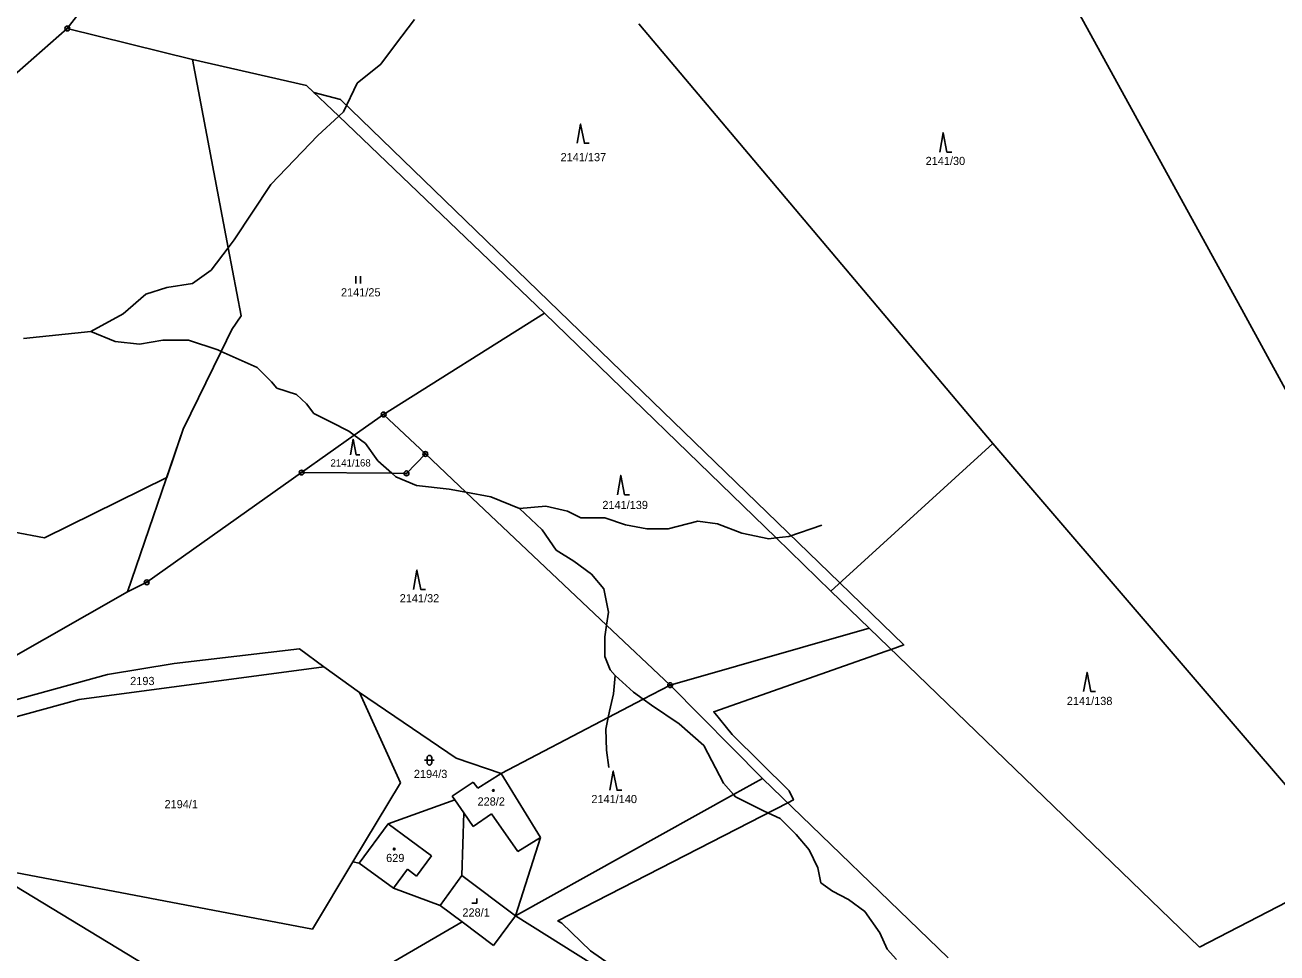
# Model space of a CAD drawing. Extents: x -439246 to -433691, y -1130252 to -1121148.
# Drawn here: x -434997.5 to -434737.1, y -1125594.3 to -1125401.2 of the extents above; entities that cross this region are included whole.
import ezdxf

# ---------------------------------------------------------------- set-up
doc = ezdxf.new("R2010")
doc.units = 0
for name, color, linetype in [('Vrstva 1', 7, 'Continuous'), ('Vrstva 18', 7, 'Continuous'), ('Vrstva 19', 7, 'Continuous'), ('Vrstva 24', 7, 'Continuous'), ('Vrstva 25', 7, 'Continuous'), ('Vrstva 3', 7, 'Continuous'), ('Vrstva 37', 7, 'Continuous'), ('Vrstva 4', 7, 'Continuous'), ('Vrstva 52', 7, 'Continuous'), ('Vrstva 6', 7, 'Continuous')]:
    doc.layers.add(name, color=color, linetype=linetype)

msp = doc.modelspace()

# ---------------------------------------------------------------- linework, layer by layer
at = {"layer": 'Vrstva 1'}
for p, q in [((-434988.68, -1125401.95), (-434966.95, -1125373.76)), ((-434922.89, -1125482.28), (-434889.45, -1125461.18)), ((-434918.13, -1125494.53), (-434914.21, -1125490.49)), ((-434914.21, -1125490.49), (-434905.77, -1125498.46)), ((-434972.16, -1125517.2), (-434939.94, -1125494.36)), ((-434939.94, -1125494.36), (-434921.17, -1125494.51)), ((-434921.17, -1125494.51), (-434918.13, -1125494.53)), ((-434905.77, -1125498.46), (-434876.52, -1125526.1)), ((-434976.15, -1125519.18), (-434972.16, -1125517.2)), ((-434876.52, -1125526.1), (-434863.28, -1125538.61)), ((-434863.28, -1125538.61), (-434821.88, -1125526.75)), ((-434863.28, -1125538.61), (-434868.89, -1125541.53)), ((-434863.28, -1125538.61), (-434844.07, -1125558.01)), ((-434903.32, -1125560.06), (-434898.44, -1125557)), ((-434908.6, -1125561.69), (-434904.23, -1125558.78)), ((-434904.23, -1125558.78), (-434903.32, -1125560.06)), ((-434921.91, -1125567.47), (-434908.04, -1125562.49)), ((-434908.04, -1125562.49), (-434908.6, -1125561.69)), ((-434908.04, -1125562.49), (-434906.17, -1125565.19)), ((-434906.17, -1125565.19), (-434906.59, -1125578.24)), ((-434906.17, -1125565.19), (-434904.23, -1125567.99)), ((-434904.23, -1125567.99), (-434900.45, -1125565.41)), ((-434900.45, -1125565.41), (-434894.97, -1125573.19)), ((-434894.97, -1125573.19), (-434890.24, -1125570.27))]:
    msp.add_line(p, q, dxfattribs=at)
for points in [[(-434743.97, -1125461.17), (-434803.7, -1125352.38)], [(-434869.81, -1125401.01), (-434796.18, -1125488.33)], [(-434988.68, -1125401.95), (-435009.59, -1125420.25)], [(-434962.62, -1125408.42), (-434988.68, -1125401.95)], [(-434962.62, -1125408.42), (-434938.91, -1125413.82)], [(-434955.19, -1125447.58), (-434962.62, -1125408.42)], [(-434938.91, -1125413.82), (-434932.22, -1125420.23)], [(-434932.22, -1125420.23), (-434889.45, -1125461.18)], [(-434952.5, -1125461.75), (-434955.19, -1125447.58)], [(-434954.44, -1125464.59), (-434952.5, -1125461.75)], [(-434722.28, -1125500.97), (-434743.97, -1125461.17)], [(-434956.66, -1125469.15), (-434954.44, -1125464.59)], [(-434964.55, -1125485.33), (-434956.66, -1125469.15)], [(-434928.98, -1125486.6), (-434922.89, -1125482.28)], [(-434922.89, -1125482.28), (-434914.21, -1125490.49)], [(-434976.15, -1125519.18), (-434964.55, -1125485.33)], [(-434939.94, -1125494.36), (-434928.98, -1125486.6)], [(-434796.18, -1125488.33), (-434720.72, -1125576.36)], [(-435001.84, -1125533.79), (-434976.15, -1125519.18)], [(-434966.48, -1125534.08), (-434940.39, -1125531.06)], [(-434940.39, -1125531.06), (-434935.29, -1125534.76)], [(-435022.88, -1125548.13), (-434980.29, -1125536.37)], [(-434986.23, -1125541.55), (-434935.29, -1125534.76)], [(-434980.29, -1125536.37), (-434966.48, -1125534.08)], [(-434935.29, -1125534.76), (-434927.92, -1125540.12)], [(-435025.91, -1125552.49), (-434986.23, -1125541.55)], [(-434927.92, -1125540.12), (-434907.8, -1125553.78)], [(-434919.4, -1125558.95), (-434927.92, -1125540.12)], [(-434876.2, -1125545.35), (-434868.89, -1125541.53)], [(-434898.44, -1125557), (-434876.2, -1125545.35)], [(-434907.8, -1125553.78), (-434898.44, -1125557)], [(-434898.44, -1125557), (-434890.24, -1125570.27)], [(-434929.26, -1125575.37), (-434919.4, -1125558.95)], [(-434927.94, -1125575.64), (-434921.91, -1125567.47)], [(-434890.24, -1125570.27), (-434895.46, -1125586.6)], [(-434937.66, -1125589.35), (-434929.26, -1125575.37)], [(-434927.94, -1125575.64), (-434929.26, -1125575.37)], [(-435005.44, -1125576.46), (-434937.66, -1125589.35)], [(-434920.86, -1125580.86), (-434927.94, -1125575.64)], [(-434968.52, -1125599.25), (-434999.6, -1125580.36)], [(-434911.13, -1125584.44), (-434906.59, -1125578.24)], [(-434920.86, -1125580.86), (-434911.13, -1125584.44)], [(-434906.56, -1125587.87), (-434911.13, -1125584.44)], [(-434953.46, -1125615.18), (-434906.56, -1125587.87)], [(-434900, -1125592.8), (-434906.56, -1125587.87)], [(-434900, -1125592.8), (-434895.46, -1125586.6)], [(-434895.46, -1125586.6), (-434863.43, -1125606.7)]]:
    msp.add_lwpolyline(points, dxfattribs=at)
at = {"layer": 'Vrstva 24'}
for centre, radius in [((-434988.68, -1125401.95), 0.5), ((-434988.68, -1125401.95), 0.1), ((-434922.89, -1125482.28), 0.5), ((-434922.89, -1125482.28), 0.1), ((-434914.21, -1125490.49), 0.5), ((-434914.21, -1125490.49), 0.1), ((-434939.94, -1125494.36), 0.5), ((-434939.94, -1125494.36), 0.1), ((-434918.13, -1125494.53), 0.5), ((-434918.13, -1125494.53), 0.1), ((-434972.16, -1125517.2), 0.5), ((-434972.16, -1125517.2), 0.1), ((-434863.28, -1125538.61), 0.5), ((-434863.28, -1125538.61), 0.1)]:
    msp.add_circle(centre, radius, dxfattribs=at)
at = {"layer": 'Vrstva 25'}
for p, q in [((-434928.68, -1125455), (-434928.68, -1125453.5)), ((-434927.68, -1125455), (-434927.68, -1125453.5)), ((-434914.36, -1125554.22), (-434912.36, -1125554.22)), ((-434913.86, -1125554.72), (-434913.86, -1125553.72)), ((-434912.86, -1125553.72), (-434912.86, -1125554.72))]:
    msp.add_line(p, q, dxfattribs=at)
for points in [[(-434882.63, -1125425.84), (-434881.93, -1125421.84), (-434881.13, -1125425.84), (-434880.13, -1125425.84)], [(-434807.21, -1125427.66), (-434806.51, -1125423.66), (-434805.71, -1125427.66), (-434804.71, -1125427.66)], [(-434929.81, -1125490.64), (-434929.25, -1125487.44), (-434928.61, -1125490.64), (-434927.81, -1125490.64)], [(-434874.27, -1125498.96), (-434873.57, -1125494.96), (-434872.77, -1125498.96), (-434871.77, -1125498.96)], [(-434916.67, -1125518.67), (-434915.97, -1125514.67), (-434915.17, -1125518.67), (-434914.17, -1125518.67)], [(-434777.28, -1125539.94), (-434776.58, -1125535.94), (-434775.78, -1125539.94), (-434774.78, -1125539.94)], [(-434875.84, -1125560.48), (-434875.14, -1125556.48), (-434874.34, -1125560.48), (-434873.34, -1125560.48)], [(-434904.52, -1125583.99), (-434903.52, -1125583.99), (-434903.52, -1125582.99)]]:
    msp.add_lwpolyline(points, dxfattribs=at)
for centre in [(-434900.08, -1125560.51), (-434920.68, -1125572.71)]:
    msp.add_circle(centre, 0.175, dxfattribs=at)
for centre, start, end in [((-434913.36, -1125553.72), 0, 180), ((-434913.36, -1125554.72), 180, 0)]:
    msp.add_arc(centre, 0.5, start, end, dxfattribs=at)
at = {"layer": 'Vrstva 3'}
for points in [[(-434903.32, -1125560.06), (-434898.44, -1125557)], [(-434898.44, -1125557), (-434890.24, -1125570.27)], [(-434908.6, -1125561.69), (-434904.23, -1125558.78)], [(-434904.23, -1125558.78), (-434903.32, -1125560.06)], [(-434908.04, -1125562.49), (-434908.6, -1125561.69)], [(-434908.04, -1125562.49), (-434906.17, -1125565.19)], [(-434906.17, -1125565.19), (-434904.23, -1125567.99)], [(-434927.94, -1125575.64), (-434921.91, -1125567.47)], [(-434921.91, -1125567.47), (-434912.9, -1125574.12)], [(-434904.23, -1125567.99), (-434900.45, -1125565.41)], [(-434900.45, -1125565.41), (-434894.97, -1125573.19)], [(-434894.97, -1125573.19), (-434890.24, -1125570.27)], [(-434912.9, -1125574.12), (-434916.02, -1125578.35)], [(-434920.86, -1125580.86), (-434927.94, -1125575.64)], [(-434917.95, -1125576.92), (-434920.86, -1125580.86)], [(-434917.95, -1125576.92), (-434916.02, -1125578.35)]]:
    msp.add_lwpolyline(points, dxfattribs=at)
at = {"layer": 'Vrstva 37'}
for centre in [(-434900.08, -1125560.51), (-434920.68, -1125572.71)]:
    msp.add_circle(centre, 0.175, dxfattribs=at)
at = {"layer": 'Vrstva 4'}
for p, q in [((-434930.09, -1125485.77), (-434928.98, -1125486.6)), ((-434928.98, -1125486.6), (-434926.65, -1125488.33)), ((-434926.65, -1125488.33), (-434924.09, -1125491.9)), ((-434924.09, -1125491.9), (-434921.17, -1125494.51)), ((-434921.17, -1125494.51), (-434920.32, -1125495.27)), ((-434909.26, -1125497.81), (-434905.77, -1125498.46)), ((-434905.77, -1125498.46), (-434900.6, -1125499.43)), ((-434876.52, -1125526.1), (-434876.13, -1125523.38)), ((-434876.87, -1125528.52), (-434876.52, -1125526.1))]:
    msp.add_line(p, q, dxfattribs=at)
for points in [[(-434920.39, -1125405.26), (-434916.49, -1125400.06)], [(-434923.5, -1125409.38), (-434920.39, -1125405.26)], [(-434928.41, -1125413.34), (-434923.5, -1125409.38)], [(-434931.21, -1125419.3), (-434928.41, -1125413.34)], [(-434932.22, -1125420.23), (-434931.21, -1125419.3)], [(-434936.59, -1125424.23), (-434932.22, -1125420.23)], [(-434946.33, -1125434.43), (-434936.59, -1125424.23)], [(-434953.94, -1125445.96), (-434946.33, -1125434.43)], [(-434958.74, -1125452.21), (-434955.19, -1125447.58)], [(-434955.19, -1125447.58), (-434953.94, -1125445.96)], [(-434962.67, -1125455.02), (-434958.74, -1125452.21)], [(-434967.96, -1125455.88), (-434962.67, -1125455.02)], [(-434977.07, -1125461.33), (-434972.32, -1125457.23)], [(-434972.32, -1125457.23), (-434967.96, -1125455.88)], [(-434983.78, -1125465.02), (-434977.07, -1125461.33)], [(-434997.77, -1125466.44), (-434983.78, -1125465.02)], [(-434983.78, -1125465.02), (-434978.71, -1125467.1)], [(-434978.71, -1125467.1), (-434973.65, -1125467.65)], [(-434973.65, -1125467.65), (-434968.82, -1125466.83)], [(-434968.82, -1125466.83), (-434963.46, -1125466.83)], [(-434963.46, -1125466.83), (-434957.35, -1125468.84)], [(-434957.35, -1125468.84), (-434956.66, -1125469.15)], [(-434956.66, -1125469.15), (-434949.2, -1125472.48)], [(-434949.2, -1125472.48), (-434946.18, -1125475.46)], [(-434946.18, -1125475.46), (-434945.1, -1125476.81)], [(-434945.1, -1125476.81), (-434941.03, -1125478.09)], [(-434941.03, -1125478.09), (-434938.94, -1125480.08)], [(-434938.94, -1125480.08), (-434937.39, -1125482.07)], [(-434937.39, -1125482.07), (-434933.79, -1125483.85)], [(-434933.79, -1125483.85), (-434930.09, -1125485.77)], [(-434920.32, -1125495.27), (-434916.02, -1125497.07)], [(-434916.02, -1125497.07), (-434909.26, -1125497.81)], [(-434900.6, -1125499.43), (-434894.59, -1125501.87)], [(-434894.59, -1125501.87), (-434889.17, -1125501.33)], [(-434894.59, -1125501.87), (-434889.92, -1125506.27)], [(-434889.17, -1125501.33), (-434884.64, -1125502.37)], [(-434884.64, -1125502.37), (-434881.84, -1125503.79)], [(-434881.84, -1125503.79), (-434876.84, -1125503.79)], [(-434876.84, -1125503.79), (-434872.57, -1125505.26)], [(-434872.57, -1125505.26), (-434868.17, -1125506.08)], [(-434863.73, -1125506.08), (-434857.56, -1125504.48)], [(-434857.56, -1125504.48), (-434853.42, -1125505)], [(-434853.42, -1125505), (-434848.37, -1125506.98)], [(-434889.92, -1125506.27), (-434887.01, -1125510.53)], [(-434868.17, -1125506.08), (-434863.73, -1125506.08)], [(-434848.37, -1125506.98), (-434842.77, -1125508.15)], [(-434841.26, -1125507.96), (-434838.58, -1125507.63)], [(-434838.58, -1125507.63), (-434831.73, -1125505.34)], [(-434842.77, -1125508.15), (-434841.26, -1125507.96)], [(-434887.01, -1125510.53), (-434883.29, -1125512.83)], [(-434883.29, -1125512.83), (-434879.64, -1125515.53)], [(-434879.64, -1125515.53), (-434877.07, -1125518.58)], [(-434877.07, -1125518.58), (-434876.13, -1125523.38)], [(-434876.87, -1125528.52), (-434876.87, -1125532.67)], [(-434876.87, -1125532.67), (-434875.77, -1125535.39)], [(-434875.77, -1125535.39), (-434874.73, -1125536.58)], [(-434874.73, -1125536.58), (-434875.08, -1125540.43)], [(-434874.73, -1125536.58), (-434870.92, -1125540.04)], [(-434875.08, -1125540.43), (-434875.93, -1125544.01)], [(-434870.92, -1125540.04), (-434868.89, -1125541.53)], [(-434868.89, -1125541.53), (-434867.2, -1125542.77)], [(-434875.93, -1125544.01), (-434876.2, -1125545.35)], [(-434867.2, -1125542.77), (-434861.41, -1125546.63)], [(-434876.2, -1125545.35), (-434876.67, -1125547.73)], [(-434861.41, -1125546.63), (-434856.31, -1125551.14)], [(-434876.67, -1125547.73), (-434876.54, -1125552.13)], [(-434876.54, -1125552.13), (-434876.06, -1125555.71)], [(-434856.31, -1125551.14), (-434852.21, -1125558.96)], [(-434852.21, -1125558.96), (-434850.08, -1125561.36)], [(-434850.08, -1125561.36), (-434849.67, -1125561.82)], [(-434849.67, -1125561.82), (-434843.74, -1125564.81)], [(-434843.74, -1125564.81), (-434840.37, -1125566.34)], [(-434921.91, -1125567.47), (-434912.9, -1125574.12)], [(-434840.37, -1125566.34), (-434837.07, -1125569.69)], [(-434837.07, -1125569.69), (-434834.37, -1125572.84)], [(-434834.37, -1125572.84), (-434832.55, -1125576.63)], [(-434912.9, -1125574.12), (-434916.02, -1125578.35)], [(-434917.95, -1125576.92), (-434920.86, -1125580.86)], [(-434917.95, -1125576.92), (-434916.02, -1125578.35)], [(-434832.55, -1125576.63), (-434831.96, -1125579.73)], [(-434895.46, -1125586.6), (-434906.59, -1125578.24)], [(-434831.96, -1125579.73), (-434829.5, -1125581.45)], [(-434829.5, -1125581.45), (-434826.2, -1125583.17)], [(-434826.2, -1125583.17), (-434822.81, -1125585.73)], [(-434822.81, -1125585.73), (-434819.66, -1125590.11)], [(-434819.66, -1125590.11), (-434818.18, -1125593.56)], [(-434818.18, -1125593.56), (-434816.22, -1125595.72)]]:
    msp.add_lwpolyline(points, dxfattribs=at)
at = {"layer": 'Vrstva 52'}
for points in [[(-434931.86, -1125416.72), (-434937.41, -1125415.26), (-434938.91, -1125413.82), (-434962.62, -1125408.42), (-434955.19, -1125447.58), (-434952.5, -1125461.75), (-434954.44, -1125464.59), (-434956.66, -1125469.15), (-434964.55, -1125485.33), (-434968, -1125495.41), (-434993.4, -1125507.95), (-435000, -1125506.72)], [(-434859.73, -1125607.89), (-434879.88, -1125593.89), (-434885.82, -1125588.16), (-434886.68, -1125587.66), (-434838.82, -1125563.08), (-434837.66, -1125562.48), (-434838.51, -1125560.57), (-434850.39, -1125548.9), (-434854.22, -1125544.12), (-434818.35, -1125531.51), (-434817.33, -1125531.15), (-434814.69, -1125530.22), (-434828, -1125517.33), (-434931.86, -1125416.72)]]:
    msp.add_lwpolyline(points, dxfattribs=at)
at = {"layer": 'Vrstva 6'}
for points in [[(-434841.26, -1125507.96), (-434889.45, -1125461.18)], [(-434796.18, -1125488.33), (-434829.86, -1125519.03)], [(-434829.86, -1125519.03), (-434841.26, -1125507.96)], [(-434829.86, -1125519.03), (-434821.88, -1125526.75)], [(-434821.88, -1125526.75), (-434753.21, -1125593.12)], [(-434844.07, -1125558.01), (-434850.08, -1125561.36)], [(-434844.07, -1125558.01), (-434805.43, -1125595.33)], [(-434850.08, -1125561.36), (-434895.46, -1125586.6)], [(-434720.72, -1125576.36), (-434753.21, -1125593.12)]]:
    msp.add_lwpolyline(points, dxfattribs=at)

# ---------------------------------------------------------------- texts
at = {"layer": 'Vrstva 18'}
for s, height, p in [('2141/137', 1.7, (-434886.08, -1125429.57)), ('2141/30', 1.7, (-434810.15, -1125430.36)), ('2141/25', 1.7, (-434931.75, -1125457.7)), ('2141/168', 1.5, (-434933.94, -1125493.1)), ('2141/139', 1.7, (-434877.39, -1125501.95)), ('2141/32', 1.7, (-434919.54, -1125521.37)), ('2193', 1.7, (-434975.6, -1125538.58)), ('2141/138', 1.7, (-434780.78, -1125542.73)), ('2194/3', 1.7, (-434916.59, -1125557.92)), ('2194/1', 1.7, (-434968.46, -1125564.21)), ('2141/140', 1.7, (-434879.67, -1125563.15))]:
    msp.add_text(s, height=height, dxfattribs=at).set_placement(p)
at = {"layer": 'Vrstva 19'}
for s, p in [('228/2', (-434903.35, -1125563.65)), ('629', (-434922.36, -1125575.41)), ('228/1', (-434906.5, -1125586.75))]:
    msp.add_text(s, height=1.7, dxfattribs=at).set_placement(p)

doc.saveas('drawing.dxf')
